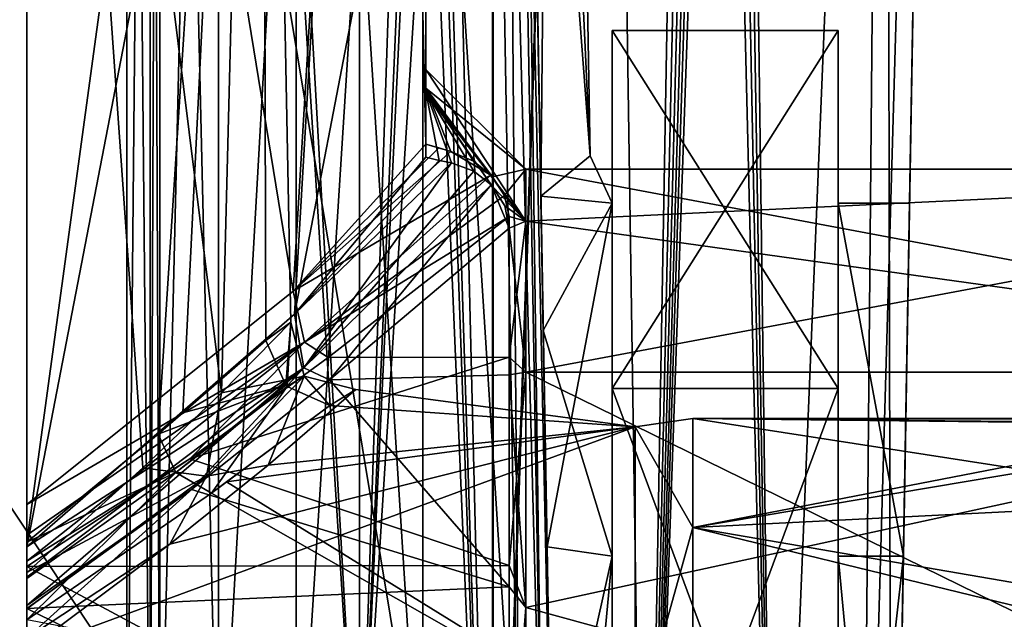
# Model space of a CAD drawing. Header units: millimetres. Extents: x -52 to 107, y -6 to 112.
# Tile 318 of 354: x 71.89 to 86.7, y 25.48 to 34.5. Entities that reach past the tile are written whole.
import ezdxf

# ---------------------------------------------------------------- set-up
doc = ezdxf.new("R2010")
doc.units = ezdxf.units.MM
doc.header["$LTSCALE"] = 65.185185
for name, color, linetype in [('1075', 7, 'CONTINUOUS'), ('1076', 7, 'CONTINUOUS'), ('1077', 7, 'CONTINUOUS'), ('1078', 7, 'CONTINUOUS'), ('1083', 7, 'CONTINUOUS'), ('1084', 7, 'CONTINUOUS'), ('1085', 7, 'CONTINUOUS'), ('1086', 7, 'CONTINUOUS'), ('1087', 7, 'CONTINUOUS'), ('1088', 7, 'CONTINUOUS'), ('1423', 7, 'CONTINUOUS'), ('1429', 7, 'CONTINUOUS'), ('1503', 7, 'CONTINUOUS'), ('1509', 7, 'CONTINUOUS'), ('1510', 7, 'CONTINUOUS'), ('1516', 7, 'CONTINUOUS'), ('1603', 7, 'CONTINUOUS'), ('287', 7, 'CONTINUOUS'), ('3269', 7, 'CONTINUOUS'), ('3270', 7, 'CONTINUOUS'), ('3525', 7, 'CONTINUOUS'), ('3527', 7, 'CONTINUOUS'), ('3528', 7, 'CONTINUOUS'), ('3529', 7, 'CONTINUOUS'), ('3534', 7, 'CONTINUOUS'), ('3535', 7, 'CONTINUOUS'), ('3536', 7, 'CONTINUOUS'), ('3541', 7, 'CONTINUOUS'), ('3544', 7, 'CONTINUOUS'), ('3545', 7, 'CONTINUOUS'), ('3546', 7, 'CONTINUOUS'), ('3547', 7, 'CONTINUOUS'), ('3550', 7, 'CONTINUOUS'), ('3551', 7, 'CONTINUOUS'), ('3554', 7, 'CONTINUOUS'), ('3557', 7, 'CONTINUOUS'), ('3847', 7, 'CONTINUOUS'), ('443', 7, 'CONTINUOUS'), ('444', 7, 'CONTINUOUS'), ('448', 7, 'CONTINUOUS'), ('449', 7, 'CONTINUOUS'), ('450', 7, 'CONTINUOUS'), ('462', 7, 'CONTINUOUS'), ('464', 7, 'CONTINUOUS'), ('465', 7, 'CONTINUOUS'), ('466', 7, 'CONTINUOUS')]:
    doc.layers.add(name, color=color, linetype=linetype)

msp = doc.modelspace()

# ---------------------------------------------------------------- linework, layer by layer
at = {"layer": '1075', "color": 7, "linetype": 'CONTINUOUS', "true_color": 0xe0f2ff}
for points in [[(76.047, 36.751, 42.55), (77, 36.751, 43.1), (76.047, 21.751, 42.55), (76.047, 36.751, 42.55)], [(76.047, 21.751, 42.55), (77, 36.751, 43.1), (77, 21.751, 43.1), (76.047, 21.751, 42.55)], [(76.047, 36.751, 41.45), (76.047, 36.751, 42.55), (76.047, 21.751, 41.45), (76.047, 36.751, 41.45)], [(76.047, 21.751, 41.45), (76.047, 36.751, 42.55), (76.047, 21.751, 42.55), (76.047, 21.751, 41.45)], [(77, 36.751, 40.9), (76.047, 36.751, 41.45), (77, 21.751, 40.9), (77, 36.751, 40.9)], [(77, 21.751, 40.9), (76.047, 36.751, 41.45), (76.047, 21.751, 41.45), (77, 21.751, 40.9)]]:
    msp.add_3dface(points, dxfattribs=at)
at = {"layer": '1076', "color": 7, "linetype": 'CONTINUOUS', "true_color": 0xe0f2ff}
for points in [[(77, 21.751, 43.1), (77, 36.751, 43.1), (77.953, 36.751, 42.55), (77, 21.751, 43.1)], [(77, 36.751, 40.9), (77, 21.751, 40.9), (77.953, 21.751, 41.45), (77, 36.751, 40.9)], [(77.953, 36.751, 41.45), (77, 36.751, 40.9), (77.953, 21.751, 41.45), (77.953, 36.751, 41.45)], [(77, 21.751, 43.1), (77.953, 36.751, 42.55), (77.953, 21.751, 42.55), (77, 21.751, 43.1)], [(77.953, 36.751, 42.55), (77.953, 36.751, 41.45), (77.953, 21.751, 42.55), (77.953, 36.751, 42.55)], [(77.953, 21.751, 42.55), (77.953, 36.751, 41.45), (77.953, 21.751, 41.45), (77.953, 21.751, 42.55)]]:
    msp.add_3dface(points, dxfattribs=at)
at = {"layer": '1077', "color": 7, "linetype": 'CONTINUOUS', "true_color": 0xe0f2ff}
for points in [[(76.047, 36.751, -41.45), (77, 36.751, -40.9), (76.047, 21.751, -41.45), (76.047, 36.751, -41.45)], [(76.047, 21.751, -41.45), (77, 36.751, -40.9), (77, 21.751, -40.9), (76.047, 21.751, -41.45)], [(76.047, 36.751, -42.55), (76.047, 36.751, -41.45), (76.047, 21.751, -42.55), (76.047, 36.751, -42.55)], [(76.047, 21.751, -42.55), (76.047, 36.751, -41.45), (76.047, 21.751, -41.45), (76.047, 21.751, -42.55)], [(77, 36.751, -43.1), (76.047, 36.751, -42.55), (77, 21.751, -43.1), (77, 36.751, -43.1)], [(77, 21.751, -43.1), (76.047, 36.751, -42.55), (76.047, 21.751, -42.55), (77, 21.751, -43.1)]]:
    msp.add_3dface(points, dxfattribs=at)
at = {"layer": '1078', "color": 7, "linetype": 'CONTINUOUS', "true_color": 0xe0f2ff}
for points in [[(77, 21.751, -40.9), (77, 36.751, -40.9), (77.953, 36.751, -41.45), (77, 21.751, -40.9)], [(77, 36.751, -43.1), (77, 21.751, -43.1), (77.953, 21.751, -42.55), (77, 36.751, -43.1)], [(77.953, 36.751, -42.55), (77, 36.751, -43.1), (77.953, 21.751, -42.55), (77.953, 36.751, -42.55)], [(77, 21.751, -40.9), (77.953, 36.751, -41.45), (77.953, 21.751, -41.45), (77, 21.751, -40.9)], [(77.953, 36.751, -41.45), (77.953, 36.751, -42.55), (77.953, 21.751, -41.45), (77.953, 36.751, -41.45)], [(77.953, 21.751, -41.45), (77.953, 36.751, -42.55), (77.953, 21.751, -42.55), (77.953, 21.751, -41.45)]]:
    msp.add_3dface(points, dxfattribs=at)
at = {"layer": '1083', "color": 7, "linetype": 'CONTINUOUS', "true_color": 0xe0f2ff}
for points in [[(74, 59.251, 42), (74, 21.751, 42), (74, 59.251, 43.258), (74, 59.251, 42)], [(74, 59.251, 43.258), (74, 21.751, 42), (74, 59.108, 43.609), (74, 59.251, 43.258)], [(74, 59.108, 43.609), (74, 21.751, 42), (74, 58.76, 43.758), (74, 59.108, 43.609)], [(74, 21.751, 42), (74, 21.751, 44.404), (74, 58.76, 43.758), (74, 21.751, 42)]]:
    msp.add_3dface(points, dxfattribs=at)
at = {"layer": '1084', "color": 7, "linetype": 'CONTINUOUS', "true_color": 0xe0f2ff}
for points in [[(74, 21.751, 42), (74, 59.251, 42), (74.879, 59.251, 39.879), (74, 21.751, 42)], [(74.879, 21.751, 39.879), (74, 21.751, 42), (74.879, 59.251, 39.879), (74.879, 21.751, 39.879)], [(77, 21.751, 39), (74.879, 21.751, 39.879), (77, 59.251, 39), (77, 21.751, 39)], [(77, 59.251, 39), (74.879, 21.751, 39.879), (74.879, 59.251, 39.879), (77, 59.251, 39)]]:
    msp.add_3dface(points, dxfattribs=at)
at = {"layer": '1085', "color": 7, "linetype": 'CONTINUOUS', "true_color": 0xe0f2ff}
for points in [[(77, 21.751, 39), (77, 59.251, 39), (79.404, 21.751, 39), (77, 21.751, 39)], [(79.404, 21.751, 39), (77, 59.251, 39), (78.758, 58.76, 39), (79.404, 21.751, 39)]]:
    msp.add_3dface(points, dxfattribs=at)
at = {"layer": '1086', "color": 7, "linetype": 'CONTINUOUS', "true_color": 0xe0f2ff}
for points in [[(77, 59.251, -39), (77, 21.751, -39), (78.258, 59.251, -39), (77, 59.251, -39)], [(78.258, 59.251, -39), (77, 21.751, -39), (78.608, 59.108, -39), (78.258, 59.251, -39)], [(78.608, 59.108, -39), (77, 21.751, -39), (78.758, 58.76, -39), (78.608, 59.108, -39)], [(77, 21.751, -39), (79.404, 21.751, -39), (78.758, 58.76, -39), (77, 21.751, -39)]]:
    msp.add_3dface(points, dxfattribs=at)
at = {"layer": '1087', "color": 7, "linetype": 'CONTINUOUS', "true_color": 0xe0f2ff}
for points in [[(74, 21.751, -42), (74.879, 21.751, -39.879), (74, 59.251, -42), (74, 21.751, -42)], [(74, 59.251, -42), (74.879, 21.751, -39.879), (74.879, 59.251, -39.879), (74, 59.251, -42)], [(77, 21.751, -39), (77, 59.251, -39), (74.879, 59.251, -39.879), (77, 21.751, -39)], [(74.879, 21.751, -39.879), (77, 21.751, -39), (74.879, 59.251, -39.879), (74.879, 21.751, -39.879)]]:
    msp.add_3dface(points, dxfattribs=at)
at = {"layer": '1088', "color": 7, "linetype": 'CONTINUOUS', "true_color": 0xe0f2ff}
for points in [[(74, 21.751, -42), (74, 59.251, -42), (74, 21.751, -44.404), (74, 21.751, -42)], [(74, 21.751, -44.404), (74, 59.251, -42), (74, 58.76, -43.758), (74, 21.751, -44.404)]]:
    msp.add_3dface(points, dxfattribs=at)
at = {"layer": '1423', "color": 7, "linetype": 'CONTINUOUS', "true_color": 0xe0f2ff}
for points in [[(79.728, 31.845, 4.391), (79.763, 29.826, 8.842), (79.258, 58.769, 38.5), (79.728, 31.845, 4.391)], [(79.492, 45.365, 4.35), (79.728, 31.845, 4.391), (79.258, 58.769, 38.5), (79.492, 45.365, 4.35)], [(79.763, 29.826, 8.842), (79.82, 26.571, 12.488), (79.258, 58.769, 38.5), (79.763, 29.826, 8.842)], [(79.82, 26.571, 12.488), (79.893, 22.376, 14.997), (79.258, 58.769, 38.5), (79.82, 26.571, 12.488)], [(79.258, 58.769, 38.5), (79.893, 22.376, 14.997), (79.904, 21.751, 38.5), (79.258, 58.769, 38.5)]]:
    msp.add_3dface(points, dxfattribs=at)
at = {"layer": '1429', "color": 7, "linetype": 'CONTINUOUS', "true_color": 0xe0f2ff}
for points in [[(29.31, 58.769, -44.258), (42.671, 16.251, -45), (73.5, 21.751, -44.904), (29.31, 58.769, -44.258)], [(73.5, 58.769, -44.258), (29.31, 58.769, -44.258), (73.5, 21.751, -44.904), (73.5, 58.769, -44.258)]]:
    msp.add_3dface(points, dxfattribs=at)
at = {"layer": '1503', "color": 7, "linetype": 'CONTINUOUS', "true_color": 0xe0f2ff}
for points in [[(73.5, 58.769, -44.258), (73.5, 21.751, -44.904), (73.854, 21.751, -44.758), (73.5, 58.769, -44.258)], [(73.853, 58.766, -44.111), (73.5, 58.769, -44.258), (73.854, 21.751, -44.758), (73.853, 58.766, -44.111)], [(74, 21.751, -44.404), (74, 58.76, -43.758), (73.853, 58.766, -44.111), (74, 21.751, -44.404)], [(74, 21.751, -44.404), (73.853, 58.766, -44.111), (73.854, 21.751, -44.758), (74, 21.751, -44.404)]]:
    msp.add_3dface(points, dxfattribs=at)
at = {"layer": '1509', "color": 7, "linetype": 'CONTINUOUS', "true_color": 0xe0f2ff}
for points in [[(79.111, 58.766, -38.853), (78.758, 58.76, -39), (79.758, 21.751, -38.854), (79.111, 58.766, -38.853)], [(78.758, 58.76, -39), (79.404, 21.751, -39), (79.758, 21.751, -38.854), (78.758, 58.76, -39)], [(79.258, 58.769, -38.5), (79.111, 58.766, -38.853), (79.904, 21.751, -38.5), (79.258, 58.769, -38.5)], [(79.904, 21.751, -38.5), (79.111, 58.766, -38.853), (79.758, 21.751, -38.854), (79.904, 21.751, -38.5)]]:
    msp.add_3dface(points, dxfattribs=at)
at = {"layer": '1510', "color": 7, "linetype": 'CONTINUOUS', "true_color": 0xe0f2ff}
for points in [[(73.5, 58.769, 44.258), (73.853, 58.766, 44.112), (73.5, 21.751, 44.904), (73.5, 58.769, 44.258)], [(73.5, 21.751, 44.904), (73.853, 58.766, 44.112), (73.854, 21.751, 44.758), (73.5, 21.751, 44.904)], [(73.853, 58.766, 44.112), (74, 58.76, 43.758), (73.854, 21.751, 44.758), (73.853, 58.766, 44.112)], [(74, 58.76, 43.758), (74, 21.751, 44.404), (73.854, 21.751, 44.758), (74, 58.76, 43.758)]]:
    msp.add_3dface(points, dxfattribs=at)
at = {"layer": '1516', "color": 7, "linetype": 'CONTINUOUS', "true_color": 0xe0f2ff}
for points in [[(79.404, 21.751, 39), (78.758, 58.76, 39), (79.111, 58.766, 38.854), (79.404, 21.751, 39)], [(79.111, 58.766, 38.854), (79.258, 58.769, 38.5), (79.758, 21.751, 38.854), (79.111, 58.766, 38.854)], [(79.404, 21.751, 39), (79.111, 58.766, 38.854), (79.758, 21.751, 38.854), (79.404, 21.751, 39)], [(79.258, 58.769, 38.5), (79.904, 21.751, 38.5), (79.758, 21.751, 38.854), (79.258, 58.769, 38.5)]]:
    msp.add_3dface(points, dxfattribs=at)
at = {"layer": '1603', "color": 7, "linetype": 'CONTINUOUS', "true_color": 0xe0f2ff}
for points in [[(79.258, 58.769, -4.31), (80.467, 32.451, 0), (79.991, 59.751, 0), (79.258, 58.769, -4.31)], [(79.728, 31.845, 4.391), (79.492, 45.365, 4.35), (79.991, 59.751, 0), (79.728, 31.845, 4.391)], [(80.467, 32.451, 0), (79.728, 31.845, 4.391), (79.991, 59.751, 0), (80.467, 32.451, 0)], [(80.467, 32.451, 0), (79.258, 58.769, -4.31), (79.492, 45.365, -4.35), (80.467, 32.451, 0)], [(79.728, 31.845, -4.391), (80.467, 32.451, 0), (79.492, 45.365, -4.35), (79.728, 31.845, -4.391)]]:
    msp.add_3dface(points, dxfattribs=at)
at = {"layer": '287', "color": 7, "linetype": 'CONTINUOUS', "true_color": 0xe0f2ff}
for points in [[(84.2, 34.338, -5.13), (84.2, 28.951, -13.862), (84.2, 26.428, -12.604), (84.2, 34.338, -5.13)], [(84.2, 34.338, 5.13), (84.2, 34.338, -5.13), (84.2, 31.741, 4.744), (84.2, 34.338, 5.13)], [(84.2, 31.741, 4.744), (84.2, 34.338, -5.13), (84.2, 31.741, -4.744), (84.2, 31.741, 4.744)], [(84.2, 31.741, -4.744), (84.2, 34.338, -5.13), (84.2, 26.428, -12.604), (84.2, 31.741, -4.744)], [(84.2, 28.951, 13.862), (84.2, 34.338, 5.13), (84.2, 26.428, 12.604), (84.2, 28.951, 13.862)], [(84.2, 26.428, 12.604), (84.2, 34.338, 5.13), (84.2, 31.741, 4.744), (84.2, 26.428, 12.604)], [(84.2, 28.951, 13.862), (84.2, 16.251, 17.629), (84.2, 19.782, 18.466), (84.2, 28.951, 13.862)], [(84.2, 16.251, 17.629), (84.2, 28.951, 13.862), (84.2, 16.649, 16.619), (84.2, 16.251, 17.629)], [(84.2, 28.951, -13.862), (84.2, 19.782, -18.466), (84.2, 17.624, -16.142), (84.2, 28.951, -13.862)], [(84.2, 26.428, -12.604), (84.2, 28.951, -13.862), (84.2, 17.624, -16.142), (84.2, 26.428, -12.604)], [(84.2, 16.649, 16.619), (84.2, 28.951, 13.862), (84.2, 17.624, 16.142), (84.2, 16.649, 16.619)], [(84.2, 17.624, 16.142), (84.2, 28.951, 13.862), (84.2, 26.428, 12.604), (84.2, 17.624, 16.142)]]:
    msp.add_3dface(points, dxfattribs=at)
at = {"layer": '3269', "color": 7, "linetype": 'CONTINUOUS', "true_color": 0xe0f2ff}
for points in [[(79.258, 58.769, -4.31), (79.258, 58.769, -38.5), (79.904, 21.751, -38.5), (79.258, 58.769, -4.31)], [(79.258, 58.769, -4.31), (79.904, 21.751, -38.5), (79.492, 45.365, -4.35), (79.258, 58.769, -4.31)], [(79.904, 21.751, -38.5), (79.728, 31.845, -4.391), (79.492, 45.365, -4.35), (79.904, 21.751, -38.5)], [(79.763, 29.826, -8.842), (79.728, 31.845, -4.391), (79.904, 21.751, -38.5), (79.763, 29.826, -8.842)], [(79.82, 26.571, -12.488), (79.763, 29.826, -8.842), (79.904, 21.751, -38.5), (79.82, 26.571, -12.488)], [(79.893, 22.376, -14.997), (79.82, 26.571, -12.488), (79.904, 21.751, -38.5), (79.893, 22.376, -14.997)]]:
    msp.add_3dface(points, dxfattribs=at)
at = {"layer": '3270', "color": 7, "linetype": 'CONTINUOUS', "true_color": 0xe0f2ff}
for points in [[(73.5, 58.769, 44.258), (29.389, 32.324, 44.719), (29.35, 45.602, 44.488), (73.5, 58.769, 44.258)], [(33.933, 30.245, 44.756), (29.389, 32.324, 44.719), (73.5, 58.769, 44.258), (33.933, 30.245, 44.756)], [(37.626, 26.88, 44.814), (33.933, 30.245, 44.756), (73.5, 58.769, 44.258), (37.626, 26.88, 44.814)], [(40.119, 22.549, 44.89), (37.626, 26.88, 44.814), (73.5, 58.769, 44.258), (40.119, 22.549, 44.89)], [(41.173, 17.665, 44.975), (40.119, 22.549, 44.89), (73.5, 58.769, 44.258), (41.173, 17.665, 44.975)], [(41.641, 16.66, 44.993), (41.173, 17.665, 44.975), (73.5, 58.769, 44.258), (41.641, 16.66, 44.993)], [(42.671, 16.251, 45), (41.641, 16.66, 44.993), (73.5, 58.769, 44.258), (42.671, 16.251, 45)], [(42.671, 16.251, 45), (73.5, 58.769, 44.258), (73.5, 21.751, 44.904), (42.671, 16.251, 45)]]:
    msp.add_3dface(points, dxfattribs=at)
at = {"layer": '3525', "linetype": 'CONTINUOUS'}
for points in [[(79.25, 31.539, 5.509), (76.53, 29.419, 9.523), (79.25, 29.425, 9.514), (79.25, 31.539, 5.509)], [(79.25, 31.361, -5.98), (79.25, 29.155, -9.878), (76.549, 29.08, -9.974), (79.25, 31.361, -5.98)], [(76.53, 29.419, 9.523), (74.449, 27.891, 11.339), (79.25, 29.425, 9.514), (76.53, 29.419, 9.523)], [(79.25, 29.425, 9.514), (74.449, 27.891, 11.339), (79.25, 26.288, 12.78), (79.25, 29.425, 9.514)], [(76.549, 29.08, -9.974), (79.25, 25.969, -13.024), (74.474, 27.432, -11.792), (76.549, 29.08, -9.974)], [(79.25, 29.155, -9.878), (79.25, 25.969, -13.024), (76.549, 29.08, -9.974), (79.25, 29.155, -9.878)], [(74.449, 27.891, 11.339), (72, 26.272, 12.792), (79.25, 26.288, 12.78), (74.449, 27.891, 11.339)], [(74.474, 27.432, -11.792), (79.25, 25.969, -13.024), (72, 25.64, -13.263), (74.474, 27.432, -11.792)], [(79.25, 26.288, 12.78), (72, 26.272, 12.792), (79.25, 22.372, 15.053), (79.25, 26.288, 12.78)], [(79.25, 22.372, 15.053), (72, 26.272, 12.792), (72, 21.803, 15.272), (79.25, 22.372, 15.053)], [(79.25, 25.969, -13.024), (79.25, 22.044, -15.182), (72, 25.64, -13.263), (79.25, 25.969, -13.024)], [(72, 25.64, -13.263), (79.25, 22.044, -15.182), (72, 21.056, -15.524), (72, 25.64, -13.263)]]:
    msp.add_3dface(points, dxfattribs=at)
at = {"layer": '3527', "linetype": 'CONTINUOUS'}
for points in [[(72, 55, 12.449), (72, 27.207, 12.449), (76.002, 30.415, 9.195), (72, 55, 12.449)], [(77.485, 55, 7.124), (72, 55, 12.449), (76.002, 30.415, 9.195), (77.485, 55, 7.124)], [(72, 55, -12.949), (77.485, 55, -7.624), (72, 26.569, -12.949), (72, 55, -12.949)], [(72, 26.569, -12.949), (77.485, 55, -7.624), (76.021, 30.071, -9.673), (72, 26.569, -12.949)], [(78, 32.627, 6.173), (77.485, 55, 7.124), (76.002, 30.415, 9.195), (78, 32.627, 6.173)], [(76.021, 30.071, -9.673), (77.485, 55, -7.624), (78, 40.344, -6.673), (76.021, 30.071, -9.673)], [(78, 40.477, 6.173), (77.485, 55, 7.124), (78, 32.627, 6.173), (78, 40.477, 6.173)], [(78, 32.429, -6.673), (76.021, 30.071, -9.673), (78, 40.344, -6.673), (78, 32.429, -6.673)], [(78.192, 32.57, 5.768), (78, 32.627, 6.173), (76.002, 30.415, 9.195), (78.192, 32.57, 5.768)], [(78.375, 32.519, 5.351), (78.192, 32.57, 5.768), (76.002, 30.415, 9.195), (78.375, 32.519, 5.351)], [(78.198, 32.383, -6.256), (76.021, 30.071, -9.673), (78, 32.429, -6.673), (78.198, 32.383, -6.256)], [(78.385, 32.344, -5.827), (76.021, 30.071, -9.673), (78.198, 32.383, -6.256), (78.385, 32.344, -5.827)]]:
    msp.add_3dface(points, dxfattribs=at)
at = {"layer": '3528', "linetype": 'CONTINUOUS'}
for points in [[(76.945, 28.935, -1.296), (75.625, 27.8, -5.403), (81.146, 28.377, -3.94), (76.945, 28.935, -1.296)], [(76.556, 28.697, 2.768), (76.945, 28.935, -1.296), (81.146, 28.377, 3.94), (76.556, 28.697, 2.768)], [(81.146, 28.377, 3.94), (76.945, 28.935, -1.296), (81.146, 28.377, -3.94), (81.146, 28.377, 3.94)], [(75.002, 27.546, 5.916), (76.556, 28.697, 2.768), (81.146, 28.377, 3.94), (75.002, 27.546, 5.916)], [(74.148, 26.61, -7.433), (72, 25.005, -9.27), (81.146, 28.377, -3.94), (74.148, 26.61, -7.433)], [(81.146, 28.377, -3.94), (72, 25.005, -9.27), (81.146, 23.746, -10.315), (81.146, 28.377, -3.94)], [(75.625, 27.8, -5.403), (74.148, 26.61, -7.433), (81.146, 28.377, -3.94), (75.625, 27.8, -5.403)], [(81.146, 23.746, 10.315), (75.002, 27.546, 5.916), (81.146, 28.377, 3.94), (81.146, 23.746, 10.315)], [(74.773, 27.378, 6.225), (75.002, 27.546, 5.916), (81.146, 23.746, 10.315), (74.773, 27.378, 6.225)], [(72, 25.471, 8.806), (74.773, 27.378, 6.225), (81.146, 23.746, 10.315), (72, 25.471, 8.806)]]:
    msp.add_3dface(points, dxfattribs=at)
at = {"layer": '3529', "linetype": 'CONTINUOUS'}
for points in [[(73.972, 28.262, 6.115), (72, 26.641, 8.235), (75.529, 52.5, 2.934), (73.972, 28.262, 6.115)], [(75.529, 52.5, 2.934), (72, 26.641, 8.235), (72, 52.5, 8.235), (75.529, 52.5, 2.934)], [(73.744, 27.756, -6.923), (74.927, 28.888, -4.989), (72, 52.5, -8.735), (73.744, 27.756, -6.923)], [(72, 52.5, -8.735), (74.927, 28.888, -4.989), (75.529, 52.5, -3.434), (72, 52.5, -8.735)], [(72, 26.185, -8.735), (73.744, 27.756, -6.923), (72, 52.5, -8.735), (72, 26.185, -8.735)], [(74.346, 28.585, 5.55), (73.972, 28.262, 6.115), (75.529, 52.5, 2.934), (74.346, 28.585, 5.55)], [(75.593, 29.673, 2.715), (74.346, 28.585, 5.55), (75.529, 52.5, 2.934), (75.593, 29.673, 2.715)], [(74.927, 28.888, -4.989), (75.966, 29.949, -1.119), (75.529, 52.5, -3.434), (74.927, 28.888, -4.989)], [(75.966, 29.949, -1.119), (75.593, 29.673, 2.715), (75.529, 52.5, -3.434), (75.966, 29.949, -1.119)], [(75.529, 52.5, -3.434), (75.593, 29.673, 2.715), (75.529, 52.5, 2.934), (75.529, 52.5, -3.434)]]:
    msp.add_3dface(points, dxfattribs=at)
at = {"layer": '3534', "linetype": 'CONTINUOUS'}
for points in [[(74.346, 28.585, 5.55), (75.593, 29.673, 2.715), (75.894, 29.002, 2.65), (74.346, 28.585, 5.55)], [(73.972, 28.262, 6.115), (74.346, 28.585, 5.55), (75.894, 29.002, 2.65), (73.972, 28.262, 6.115)], [(74.241, 27.689, 6.078), (73.972, 28.262, 6.115), (75.894, 29.002, 2.65), (74.241, 27.689, 6.078)], [(75.915, 28.982, 2.652), (74.241, 27.689, 6.078), (75.894, 29.002, 2.65), (75.915, 28.982, 2.652)], [(74.773, 27.378, 6.225), (74.241, 27.689, 6.078), (75.915, 28.982, 2.652), (74.773, 27.378, 6.225)], [(76.556, 28.697, 2.768), (74.773, 27.378, 6.225), (75.915, 28.982, 2.652), (76.556, 28.697, 2.768)], [(76.556, 28.697, 2.768), (75.002, 27.546, 5.916), (74.773, 27.378, 6.225), (76.556, 28.697, 2.768)], [(72, 26.641, 8.235), (73.972, 28.262, 6.115), (74.241, 27.689, 6.078), (72, 26.641, 8.235)], [(74.773, 27.378, 6.225), (72, 25.471, 8.806), (74.241, 27.689, 6.078), (74.773, 27.378, 6.225)], [(74.241, 27.689, 6.078), (72, 25.471, 8.806), (72, 26.092, 8.363), (74.241, 27.689, 6.078)], [(72, 26.641, 8.235), (74.241, 27.689, 6.078), (72, 26.092, 8.363), (72, 26.641, 8.235)]]:
    msp.add_3dface(points, dxfattribs=at)
at = {"layer": '3535', "linetype": 'CONTINUOUS'}
for points in [[(75.966, 29.949, -1.119), (74.927, 28.888, -4.989), (76.171, 29.137, -1.907), (75.966, 29.949, -1.119)], [(75.593, 29.673, 2.715), (75.966, 29.949, -1.119), (75.894, 29.002, 2.65), (75.593, 29.673, 2.715)], [(75.966, 29.949, -1.119), (75.915, 28.982, 2.652), (75.894, 29.002, 2.65), (75.966, 29.949, -1.119)], [(75.915, 28.982, 2.652), (75.966, 29.949, -1.119), (76.171, 29.137, -1.907), (75.915, 28.982, 2.652)], [(75.625, 27.8, -5.403), (76.171, 29.137, -1.907), (74.699, 27.632, -6.042), (75.625, 27.8, -5.403)], [(76.171, 29.137, -1.907), (74.927, 28.888, -4.989), (74.699, 27.632, -6.042), (76.171, 29.137, -1.907)], [(75.625, 27.8, -5.403), (76.945, 28.935, -1.296), (76.171, 29.137, -1.907), (75.625, 27.8, -5.403)], [(76.556, 28.697, 2.768), (75.915, 28.982, 2.652), (76.171, 29.137, -1.907), (76.556, 28.697, 2.768)], [(76.945, 28.935, -1.296), (76.556, 28.697, 2.768), (76.171, 29.137, -1.907), (76.945, 28.935, -1.296)], [(74.927, 28.888, -4.989), (73.744, 27.756, -6.923), (74.699, 27.632, -6.042), (74.927, 28.888, -4.989)], [(73.744, 27.756, -6.923), (72, 26.185, -8.735), (74.699, 27.632, -6.042), (73.744, 27.756, -6.923)], [(74.148, 26.61, -7.433), (75.625, 27.8, -5.403), (74.699, 27.632, -6.042), (74.148, 26.61, -7.433)], [(74.148, 26.61, -7.433), (74.699, 27.632, -6.042), (72, 25.193, -9.112), (74.148, 26.61, -7.433)], [(74.699, 27.632, -6.042), (72, 26.185, -8.735), (72, 25.636, -8.855), (74.699, 27.632, -6.042)], [(72, 25.193, -9.112), (74.699, 27.632, -6.042), (72, 25.636, -8.855), (72, 25.193, -9.112)], [(72, 25.005, -9.27), (74.148, 26.61, -7.433), (72, 25.193, -9.112), (72, 25.005, -9.27)]]:
    msp.add_3dface(points, dxfattribs=at)
at = {"layer": '3536', "linetype": 'CONTINUOUS'}
for points in [[(78.375, 32.519, 5.351), (76.002, 30.415, 9.195), (78.976, 32.161, 4.464), (78.375, 32.519, 5.351)], [(78.715, 32.371, 4.678), (78.375, 32.519, 5.351), (78.976, 32.161, 4.464), (78.715, 32.371, 4.678)], [(78.976, 32.161, 4.464), (76.002, 30.415, 9.195), (76.176, 29.647, 9.376), (78.976, 32.161, 4.464)], [(78.976, 32.161, 4.464), (76.176, 29.647, 9.376), (79.183, 31.853, 4.777), (78.976, 32.161, 4.464)], [(79.001, 32.134, 4.468), (78.976, 32.161, 4.464), (79.183, 31.853, 4.777), (79.001, 32.134, 4.468)], [(76.176, 29.647, 9.376), (79.25, 31.539, 5.509), (79.183, 31.853, 4.777), (76.176, 29.647, 9.376)], [(76.53, 29.419, 9.523), (79.25, 31.539, 5.509), (76.176, 29.647, 9.376), (76.53, 29.419, 9.523)], [(76.002, 30.415, 9.195), (72, 27.207, 12.449), (76.176, 29.647, 9.376), (76.002, 30.415, 9.195)], [(74.449, 27.891, 11.339), (76.176, 29.647, 9.376), (72, 26.353, 12.733), (74.449, 27.891, 11.339)], [(76.176, 29.647, 9.376), (72, 27.207, 12.449), (72, 26.744, 12.532), (76.176, 29.647, 9.376)], [(72, 26.353, 12.733), (76.176, 29.647, 9.376), (72, 26.744, 12.532), (72, 26.353, 12.733)], [(74.449, 27.891, 11.339), (76.53, 29.419, 9.523), (76.176, 29.647, 9.376), (74.449, 27.891, 11.339)], [(72, 26.272, 12.792), (74.449, 27.891, 11.339), (72, 26.353, 12.733), (72, 26.272, 12.792)]]:
    msp.add_3dface(points, dxfattribs=at)
at = {"layer": '3541', "color": 7, "linetype": 'CONTINUOUS', "true_color": 0x3e84f2}
for points in [[(82.012, 26.86, -6.125), (91.75, 28.501), (82.012, 28.501), (82.012, 26.86, -6.125)], [(91.75, 28.501), (82.012, 26.86, -6.125), (90, 28.409, -1.5), (91.75, 28.501)], [(90, 28.409, -1.5), (82.012, 26.86, -6.125), (90, 25.484, -8.051), (90, 28.409, -1.5)], [(82.012, 26.86, -6.125), (82.012, 22.376, -10.609), (90, 25.484, -8.051), (82.012, 26.86, -6.125)], [(90, 25.484, -8.051), (82.012, 22.376, -10.609), (90, 19.393, -11.84), (90, 25.484, -8.051)]]:
    msp.add_3dface(points, dxfattribs=at)
at = {"layer": '3544', "color": 7, "linetype": 'CONTINUOUS', "true_color": 0x3e84f2}
for points in [[(82.012, 28.501), (91.75, 28.501), (91.75, 28.478, 0.751), (82.012, 28.501)], [(82.012, 28.501), (91.75, 28.478, 0.751), (91.75, 28.409, 1.5), (82.012, 28.501)], [(82.012, 28.501), (91.75, 28.409, 1.5), (91.006, 28.409, 1.5), (82.012, 28.501)], [(82.012, 28.501), (91.006, 28.409, 1.5), (90.414, 28.409, 1.5), (82.012, 28.501)], [(82.012, 26.86, 6.125), (82.012, 28.501), (90, 27.26, 5.373), (82.012, 26.86, 6.125)], [(90, 27.26, 5.373), (82.012, 28.501), (90, 28.409, 1.5), (90, 27.26, 5.373)], [(90, 28.409, 1.5), (82.012, 28.501), (90.414, 28.409, 1.5), (90, 28.409, 1.5)], [(90, 24.913, 8.662), (82.012, 26.86, 6.125), (90, 27.26, 5.373), (90, 24.913, 8.662)], [(82.012, 22.376, 10.609), (82.012, 26.86, 6.125), (90, 24.913, 8.662), (82.012, 22.376, 10.609)]]:
    msp.add_3dface(points, dxfattribs=at)
at = {"layer": '3545', "color": 7, "linetype": 'CONTINUOUS', "true_color": 0x3e84f2}
for points in [[(78, 32.429, -6.673), (78, 40.344, -6.673), (78, 41.25, -0.259), (78, 32.429, -6.673)], [(78, 32.429, -6.673), (78, 41.25, -0.259), (78, 33.418, -3.401), (78, 32.429, -6.673)], [(78, 41.25, -0.259), (78, 40.477, 6.173), (78, 33.751), (78, 41.25, -0.259)], [(78, 33.418, -3.401), (78, 41.25, -0.259), (78, 33.751), (78, 33.418, -3.401)], [(78, 40.477, 6.173), (78, 32.627, 6.173), (78, 33.468, 3.137), (78, 40.477, 6.173)], [(78, 33.751), (78, 40.477, 6.173), (78, 33.468, 3.137), (78, 33.751)]]:
    msp.add_3dface(points, dxfattribs=at)
at = {"layer": '3546', "color": 7, "linetype": 'CONTINUOUS', "true_color": 0x3e84f2}
for points in [[(79.5, 31.468, -4.944), (79.5, 32.251), (95.8, 29.195, -9.405), (79.5, 31.468, -4.944)], [(95.8, 29.195, -9.405), (79.5, 32.251), (95.8, 32.251), (95.8, 29.195, -9.405)], [(79.5, 29.195, -9.405), (79.5, 31.468, -4.944), (95.8, 29.195, -9.405), (79.5, 29.195, -9.405)], [(79.5, 25.656, -12.944), (79.5, 29.195, -9.405), (95.8, 21.196, -15.217), (79.5, 25.656, -12.944)], [(95.8, 21.196, -15.217), (79.5, 29.195, -9.405), (95.8, 29.195, -9.405), (95.8, 21.196, -15.217)], [(79.5, 21.196, -15.217), (79.5, 25.656, -12.944), (95.8, 21.196, -15.217), (79.5, 21.196, -15.217)]]:
    msp.add_3dface(points, dxfattribs=at)
at = {"layer": '3547', "color": 7, "linetype": 'CONTINUOUS', "true_color": 0x3e84f2}
for points in [[(95.8, 32.251), (79.5, 32.251), (79.5, 31.468, 4.944), (95.8, 32.251)], [(79.5, 29.195, 9.405), (95.8, 32.251), (79.5, 31.468, 4.944), (79.5, 29.195, 9.405)], [(95.8, 32.251), (79.5, 29.195, 9.405), (95.8, 29.195, 9.405), (95.8, 32.251)], [(79.5, 25.656, 12.944), (79.5, 21.196, 15.217), (95.8, 29.195, 9.405), (79.5, 25.656, 12.944)], [(95.8, 29.195, 9.405), (79.5, 21.196, 15.217), (95.8, 21.196, 15.217), (95.8, 29.195, 9.405)], [(79.5, 29.195, 9.405), (79.5, 25.656, 12.944), (95.8, 29.195, 9.405), (79.5, 29.195, 9.405)]]:
    msp.add_3dface(points, dxfattribs=at)
at = {"layer": '3550', "linetype": 'CONTINUOUS'}
for points in [[(78, 33.418, -3.401), (78, 33.751), (79.5, 31.468, -4.944), (78, 33.418, -3.401)], [(78, 33.751), (79.5, 32.251), (79.5, 31.468, -4.944), (78, 33.751)], [(78.385, 32.344, -5.827), (78.198, 32.383, -6.256), (78, 33.418, -3.401), (78.385, 32.344, -5.827)], [(78.385, 32.344, -5.827), (78, 33.418, -3.401), (78.719, 32.219, -5.16), (78.385, 32.344, -5.827)], [(78.198, 32.383, -6.256), (78, 32.429, -6.673), (78, 33.418, -3.401), (78.198, 32.383, -6.256)], [(78, 33.418, -3.401), (79.5, 31.468, -4.944), (79.002, 31.989, -4.949), (78, 33.418, -3.401)], [(78.719, 32.219, -5.16), (78, 33.418, -3.401), (78.978, 32.016, -4.945), (78.719, 32.219, -5.16)], [(78.978, 32.016, -4.945), (78, 33.418, -3.401), (79.002, 31.989, -4.949), (78.978, 32.016, -4.945)], [(79.002, 31.989, -4.949), (79.5, 31.468, -4.944), (79.184, 31.699, -5.253), (79.002, 31.989, -4.949)], [(79.5, 31.468, -4.944), (79.25, 31.361, -5.98), (79.184, 31.699, -5.253), (79.5, 31.468, -4.944)], [(79.25, 31.361, -5.98), (79.5, 31.468, -4.944), (79.5, 29.195, -9.405), (79.25, 31.361, -5.98)], [(79.25, 29.155, -9.878), (79.25, 31.361, -5.98), (79.5, 29.195, -9.405), (79.25, 29.155, -9.878)], [(79.25, 29.155, -9.878), (79.5, 29.195, -9.405), (79.5, 25.656, -12.944), (79.25, 29.155, -9.878)], [(79.25, 25.969, -13.024), (79.25, 29.155, -9.878), (79.5, 25.656, -12.944), (79.25, 25.969, -13.024)], [(79.25, 22.044, -15.182), (79.25, 25.969, -13.024), (79.5, 25.656, -12.944), (79.25, 22.044, -15.182)], [(79.25, 22.044, -15.182), (79.5, 25.656, -12.944), (79.5, 21.196, -15.217), (79.25, 22.044, -15.182)]]:
    msp.add_3dface(points, dxfattribs=at)
at = {"layer": '3551', "linetype": 'CONTINUOUS'}
for points in [[(78, 33.751), (78, 33.468, 3.137), (79.5, 32.251), (78, 33.751)], [(78, 32.627, 6.173), (78.375, 32.519, 5.351), (78, 33.468, 3.137), (78, 32.627, 6.173)], [(78.375, 32.519, 5.351), (78.715, 32.371, 4.678), (78, 33.468, 3.137), (78.375, 32.519, 5.351)], [(78.715, 32.371, 4.678), (78.976, 32.161, 4.464), (78, 33.468, 3.137), (78.715, 32.371, 4.678)], [(78.976, 32.161, 4.464), (79.001, 32.134, 4.468), (78, 33.468, 3.137), (78.976, 32.161, 4.464)], [(78, 33.468, 3.137), (79.001, 32.134, 4.468), (79.5, 32.251), (78, 33.468, 3.137)], [(78, 32.627, 6.173), (78.192, 32.57, 5.768), (78.375, 32.519, 5.351), (78, 32.627, 6.173)], [(79.001, 32.134, 4.468), (79.183, 31.853, 4.777), (79.5, 32.251), (79.001, 32.134, 4.468)], [(79.5, 32.251), (79.183, 31.853, 4.777), (79.5, 31.468, 4.944), (79.5, 32.251)], [(79.183, 31.853, 4.777), (79.25, 31.539, 5.509), (79.5, 31.468, 4.944), (79.183, 31.853, 4.777)], [(79.25, 31.539, 5.509), (79.25, 29.425, 9.514), (79.5, 31.468, 4.944), (79.25, 31.539, 5.509)], [(79.25, 29.425, 9.514), (79.5, 29.195, 9.405), (79.5, 31.468, 4.944), (79.25, 29.425, 9.514)], [(79.25, 29.425, 9.514), (79.25, 26.288, 12.78), (79.5, 29.195, 9.405), (79.25, 29.425, 9.514)], [(79.25, 26.288, 12.78), (79.5, 25.656, 12.944), (79.5, 29.195, 9.405), (79.25, 26.288, 12.78)], [(79.25, 26.288, 12.78), (79.25, 22.372, 15.053), (79.5, 25.656, 12.944), (79.25, 26.288, 12.78)], [(79.25, 22.372, 15.053), (79.5, 21.196, 15.217), (79.5, 25.656, 12.944), (79.25, 22.372, 15.053)]]:
    msp.add_3dface(points, dxfattribs=at)
at = {"layer": '3554', "linetype": 'CONTINUOUS'}
for points in [[(81.146, 28.377, 3.94), (81.146, 28.377, -3.94), (82.012, 28.501), (81.146, 28.377, 3.94)], [(81.146, 28.377, 3.94), (82.012, 28.501), (82.012, 26.86, 6.125), (81.146, 28.377, 3.94)], [(81.146, 28.377, -3.94), (82.012, 26.86, -6.125), (82.012, 28.501), (81.146, 28.377, -3.94)], [(81.146, 23.746, 10.315), (81.146, 28.377, 3.94), (82.012, 26.86, 6.125), (81.146, 23.746, 10.315)], [(81.146, 28.377, -3.94), (81.146, 23.746, -10.315), (82.012, 26.86, -6.125), (81.146, 28.377, -3.94)], [(81.146, 23.746, 10.315), (82.012, 26.86, 6.125), (82.012, 22.376, 10.609), (81.146, 23.746, 10.315)], [(81.146, 23.746, -10.315), (82.012, 22.376, -10.609), (82.012, 26.86, -6.125), (81.146, 23.746, -10.315)]]:
    msp.add_3dface(points, dxfattribs=at)
at = {"layer": '3557', "linetype": 'CONTINUOUS'}
for points in [[(72, 27.207, 12.449), (72, 55, 12.449), (72, 52.5, 8.235), (72, 27.207, 12.449)], [(72, 55, -12.949), (72, 26.569, -12.949), (72, 52.5, -8.735), (72, 55, -12.949)], [(72, 26.641, 8.235), (72, 27.207, 12.449), (72, 52.5, 8.235), (72, 26.641, 8.235)], [(72, 26.569, -12.949), (72, 26.185, -8.735), (72, 52.5, -8.735), (72, 26.569, -12.949)], [(72, 27.207, 12.449), (72, 26.641, 8.235), (72, 26.744, 12.532), (72, 27.207, 12.449)], [(72, 26.641, 8.235), (72, 26.353, 12.733), (72, 26.744, 12.532), (72, 26.641, 8.235)], [(72, 26.641, 8.235), (72, 26.092, 8.363), (72, 26.353, 12.733), (72, 26.641, 8.235)], [(72, 26.185, -8.735), (72, 26.569, -12.949), (72, 26.113, -13.024), (72, 26.185, -8.735)], [(72, 26.092, 8.363), (72, 26.272, 12.792), (72, 26.353, 12.733), (72, 26.092, 8.363)], [(72, 21.803, 15.272), (72, 26.272, 12.792), (72, 25.471, 8.806), (72, 21.803, 15.272)], [(72, 25.471, 8.806), (72, 26.272, 12.792), (72, 26.092, 8.363), (72, 25.471, 8.806)], [(72, 26.185, -8.735), (72, 25.64, -13.263), (72, 25.636, -8.855), (72, 26.185, -8.735)], [(72, 25.64, -13.263), (72, 26.185, -8.735), (72, 25.689, -13.23), (72, 25.64, -13.263)], [(72, 25.689, -13.23), (72, 26.185, -8.735), (72, 26.113, -13.024), (72, 25.689, -13.23)], [(72, 25.64, -13.263), (72, 21.056, -15.524), (72, 25.636, -8.855), (72, 25.64, -13.263)], [(72, 21.056, -15.524), (72, 25.193, -9.112), (72, 25.636, -8.855), (72, 21.056, -15.524)]]:
    msp.add_3dface(points, dxfattribs=at)
at = {"layer": '3847', "linetype": 'CONTINUOUS'}
for points in [[(76.021, 30.071, -9.673), (78.385, 32.344, -5.827), (76.161, 29.264, -9.889), (76.021, 30.071, -9.673)], [(78.385, 32.344, -5.827), (78.719, 32.219, -5.16), (76.161, 29.264, -9.889), (78.385, 32.344, -5.827)], [(78.719, 32.219, -5.16), (78.978, 32.016, -4.945), (76.161, 29.264, -9.889), (78.719, 32.219, -5.16)], [(78.978, 32.016, -4.945), (76.549, 29.08, -9.974), (76.161, 29.264, -9.889), (78.978, 32.016, -4.945)], [(79.25, 31.361, -5.98), (76.549, 29.08, -9.974), (78.978, 32.016, -4.945), (79.25, 31.361, -5.98)], [(79.25, 31.361, -5.98), (78.978, 32.016, -4.945), (79.184, 31.699, -5.253), (79.25, 31.361, -5.98)], [(78.978, 32.016, -4.945), (79.002, 31.989, -4.949), (79.184, 31.699, -5.253), (78.978, 32.016, -4.945)], [(72, 26.569, -12.949), (76.021, 30.071, -9.673), (76.161, 29.264, -9.889), (72, 26.569, -12.949)], [(74.474, 27.432, -11.792), (72, 25.689, -13.23), (76.161, 29.264, -9.889), (74.474, 27.432, -11.792)], [(72, 26.113, -13.024), (72, 26.569, -12.949), (76.161, 29.264, -9.889), (72, 26.113, -13.024)], [(72, 25.689, -13.23), (72, 26.113, -13.024), (76.161, 29.264, -9.889), (72, 25.689, -13.23)], [(76.549, 29.08, -9.974), (74.474, 27.432, -11.792), (76.161, 29.264, -9.889), (76.549, 29.08, -9.974)], [(74.474, 27.432, -11.792), (72, 25.64, -13.263), (72, 25.689, -13.23), (74.474, 27.432, -11.792)]]:
    msp.add_3dface(points, dxfattribs=at)
at = {"layer": '443', "color": 7, "linetype": 'CONTINUOUS', "true_color": 0xe0f2ff}
for points in [[(79.011, 16.251, -50), (79, 16.251, -50), (80.605, 62.251, -50.611), (79.011, 16.251, -50)], [(80.605, 62.251, -50.611), (79, 16.251, -50), (79, 62.251, -50.803), (80.605, 62.251, -50.611)], [(79.011, 16.251, -50), (80.605, 62.251, -50.611), (81.301, 16.251, -49.541), (79.011, 16.251, -50)], [(80.605, 62.251, -50.611), (82.119, 62.251, -50.045), (81.301, 16.251, -49.541), (80.605, 62.251, -50.611)], [(82.119, 62.251, -50.045), (82.321, 62.209, -49.936), (81.301, 16.251, -49.541), (82.119, 62.251, -50.045)], [(82.321, 62.209, -49.936), (82.484, 62.093, -49.839), (81.301, 16.251, -49.541), (82.321, 62.209, -49.936)], [(82.484, 62.093, -49.839), (82.619, 61.76, -49.75), (81.301, 16.251, -49.541), (82.484, 62.093, -49.839)], [(82.619, 61.76, -49.75), (82.663, 59.242, -49.67), (81.301, 16.251, -49.541), (82.619, 61.76, -49.75)], [(82.663, 59.242, -49.67), (82.707, 56.751, -49.589), (81.301, 16.251, -49.541), (82.663, 59.242, -49.67)], [(81.301, 16.251, -49.541), (82.707, 56.751, -49.589), (83.242, 16.251, -48.243), (81.301, 16.251, -49.541)], [(82.707, 56.751, -49.589), (84.909, 56.751, -47.172), (83.242, 16.251, -48.243), (82.707, 56.751, -49.589)], [(83.242, 16.251, -48.243), (84.909, 56.751, -47.172), (84.541, 16.251, -46.302), (83.242, 16.251, -48.243)], [(85.707, 56.751, -44), (85, 16.251, -44.012), (84.541, 16.251, -46.302), (85.707, 56.751, -44)], [(84.909, 56.751, -47.172), (85.707, 56.751, -44), (84.541, 16.251, -46.302), (84.909, 56.751, -47.172)], [(85, 16.251, -44), (85, 16.251, -44.012), (85.707, 56.751, -44), (85, 16.251, -44)]]:
    msp.add_3dface(points, dxfattribs=at)
at = {"layer": '444', "color": 7, "linetype": 'CONTINUOUS', "true_color": 0xe0f2ff}
for points in [[(72.293, 56.751, -50.707), (42.665, 16.251, -50), (72.171, 63.734, -50.829), (72.293, 56.751, -50.707)], [(72.171, 63.734, -50.829), (42.665, 16.251, -50), (47.5, 53.569, -50.651), (72.171, 63.734, -50.829)], [(79, 62.251, -50.803), (79, 16.251, -50), (77.293, 56.751, -50.707), (79, 62.251, -50.803)], [(79, 16.251, -50), (42.665, 16.251, -50), (77.293, 56.751, -50.707), (79, 16.251, -50)], [(77.293, 56.751, -50.707), (42.665, 16.251, -50), (72.293, 56.751, -50.707), (77.293, 56.751, -50.707)]]:
    msp.add_3dface(points, dxfattribs=at)
at = {"layer": '448', "color": 7, "linetype": 'CONTINUOUS', "true_color": 0xe0f2ff}
for points in [[(47.5, 53.569, 50.651), (79, 16.251, 50), (47.5, 63.734, 50.829), (47.5, 53.569, 50.651)], [(47.5, 63.734, 50.829), (79, 16.251, 50), (72.293, 56.751, 50.707), (47.5, 63.734, 50.829)], [(77.53, 62.108, 50.801), (79, 16.251, 50), (77.88, 62.251, 50.803), (77.53, 62.108, 50.801)], [(77.88, 62.251, 50.803), (79, 16.251, 50), (79, 62.251, 50.803), (77.88, 62.251, 50.803)], [(77.38, 61.76, 50.794), (79, 16.251, 50), (77.53, 62.108, 50.801), (77.38, 61.76, 50.794)], [(77.293, 56.751, 50.707), (79, 16.251, 50), (77.38, 61.76, 50.794), (77.293, 56.751, 50.707)], [(72.293, 56.751, 50.707), (79, 16.251, 50), (77.293, 56.751, 50.707), (72.293, 56.751, 50.707)], [(46.913, 52.154, 50.627), (79, 16.251, 50), (47.5, 53.569, 50.651), (46.913, 52.154, 50.627)], [(45.5, 51.568, 50.617), (79, 16.251, 50), (46.913, 52.154, 50.627), (45.5, 51.568, 50.617)], [(42.645, 16.251, 50), (79, 16.251, 50), (45.5, 51.568, 50.617), (42.645, 16.251, 50)]]:
    msp.add_3dface(points, dxfattribs=at)
at = {"layer": '449', "color": 7, "linetype": 'CONTINUOUS', "true_color": 0xe0f2ff}
for points in [[(79, 16.251, 50), (79.013, 16.251, 50), (79, 62.251, 50.803), (79, 16.251, 50)], [(79, 62.251, 50.803), (79.013, 16.251, 50), (80.605, 62.251, 50.611), (79, 62.251, 50.803)], [(80.605, 62.251, 50.611), (79.013, 16.251, 50), (81.302, 16.251, 49.541), (80.605, 62.251, 50.611)], [(82.119, 62.251, 50.046), (80.605, 62.251, 50.611), (81.302, 16.251, 49.541), (82.119, 62.251, 50.046)], [(83.242, 16.251, 48.243), (82.119, 62.251, 50.046), (81.302, 16.251, 49.541), (83.242, 16.251, 48.243)], [(82.321, 62.209, 49.936), (82.119, 62.251, 50.046), (83.242, 16.251, 48.243), (82.321, 62.209, 49.936)], [(82.484, 62.093, 49.84), (82.321, 62.209, 49.936), (83.242, 16.251, 48.243), (82.484, 62.093, 49.84)], [(82.707, 56.751, 49.59), (82.484, 62.093, 49.84), (83.242, 16.251, 48.243), (82.707, 56.751, 49.59)], [(84.909, 56.751, 47.172), (82.707, 56.751, 49.59), (83.242, 16.251, 48.243), (84.909, 56.751, 47.172)], [(84.541, 16.251, 46.302), (84.909, 56.751, 47.172), (83.242, 16.251, 48.243), (84.541, 16.251, 46.302)], [(85, 16.251, 44.013), (84.909, 56.751, 47.172), (84.541, 16.251, 46.302), (85, 16.251, 44.013)], [(85, 16.251, 44.013), (85, 16.251, 44), (84.909, 56.751, 47.172), (85, 16.251, 44.013)], [(84.909, 56.751, 47.172), (85, 16.251, 44), (85.707, 56.751, 44), (84.909, 56.751, 47.172)]]:
    msp.add_3dface(points, dxfattribs=at)
at = {"layer": '450', "color": 7, "linetype": 'CONTINUOUS', "true_color": 0xe0f2ff}
for points in [[(85, 16.251, -44), (85.707, 56.751, -44), (85.829, 63.734, 59), (85, 16.251, -44)], [(85.707, 56.751, 44), (85, 16.251, -44), (85.829, 63.734, 59), (85.707, 56.751, 44)], [(85, 16.251, -44), (85.707, 56.751, 44), (85.27, 31.741, -4.743), (85, 16.251, -44)], [(85, 16.251, 44), (85, 16.251, 17.629), (85.707, 56.751, 44), (85, 16.251, 44)], [(85.707, 56.751, 44), (85, 16.251, 17.629), (85.007, 16.649, 16.619), (85.707, 56.751, 44)], [(85.024, 17.624, 16.142), (85.707, 56.751, 44), (85.007, 16.649, 16.619), (85.024, 17.624, 16.142)], [(85.178, 26.429, 12.604), (85.707, 56.751, 44), (85.024, 17.624, 16.142), (85.178, 26.429, 12.604)], [(85.27, 31.741, 4.743), (85.707, 56.751, 44), (85.178, 26.429, 12.604), (85.27, 31.741, 4.743)], [(85.27, 31.741, -4.743), (85.707, 56.751, 44), (85.27, 31.741, 4.743), (85.27, 31.741, -4.743)], [(85.178, 26.429, -12.604), (85, 16.251, -44), (85.27, 31.741, -4.743), (85.178, 26.429, -12.604)], [(85, 16.251, -17.636), (85, 16.251, -44), (85.178, 26.429, -12.604), (85, 16.251, -17.636)], [(85.007, 16.647, -16.622), (85, 16.251, -17.636), (85.178, 26.429, -12.604), (85.007, 16.647, -16.622)], [(85.024, 17.624, -16.142), (85.007, 16.647, -16.622), (85.178, 26.429, -12.604), (85.024, 17.624, -16.142)]]:
    msp.add_3dface(points, dxfattribs=at)
at = {"layer": '462', "color": 7, "linetype": 'CONTINUOUS', "true_color": 0xe0f2ff}
for points in [[(80.8, 34.338, 5.13), (80.8, 28.951, 13.862), (80.8, 26.428, 12.604), (80.8, 34.338, 5.13)], [(80.8, 34.338, -5.13), (80.8, 34.338, 5.13), (80.8, 31.741, -4.744), (80.8, 34.338, -5.13)], [(80.8, 31.741, -4.744), (80.8, 34.338, 5.13), (80.8, 31.741, 4.744), (80.8, 31.741, -4.744)], [(80.8, 31.741, 4.744), (80.8, 34.338, 5.13), (80.8, 26.428, 12.604), (80.8, 31.741, 4.744)], [(80.8, 28.951, -13.862), (80.8, 34.338, -5.13), (80.8, 26.428, -12.604), (80.8, 28.951, -13.862)], [(80.8, 26.428, -12.604), (80.8, 34.338, -5.13), (80.8, 31.741, -4.744), (80.8, 26.428, -12.604)], [(80.8, 28.951, 13.862), (80.8, 19.782, 18.466), (80.8, 17.624, 16.142), (80.8, 28.951, 13.862)], [(80.8, 26.428, 12.604), (80.8, 28.951, 13.862), (80.8, 17.624, 16.142), (80.8, 26.428, 12.604)], [(80.8, 19.782, -18.466), (80.8, 28.951, -13.862), (80.8, 16.251, -17.636), (80.8, 19.782, -18.466)], [(80.8, 16.251, -17.636), (80.8, 28.951, -13.862), (80.8, 16.647, -16.622), (80.8, 16.251, -17.636)], [(80.8, 16.647, -16.622), (80.8, 28.951, -13.862), (80.8, 17.624, -16.142), (80.8, 16.647, -16.622)], [(80.8, 17.624, -16.142), (80.8, 28.951, -13.862), (80.8, 26.428, -12.604), (80.8, 17.624, -16.142)]]:
    msp.add_3dface(points, dxfattribs=at)
at = {"layer": '464', "color": 7, "linetype": 'CONTINUOUS', "true_color": 0xe0f2ff}
for points in [[(84.2, 26.428, 12.604), (84.2, 31.741, 4.744), (85.178, 26.429, 12.604), (84.2, 26.428, 12.604)], [(84.2, 31.741, 4.744), (84.2, 31.741, -4.744), (85.27, 31.741, 4.743), (84.2, 31.741, 4.744)], [(84.2, 31.741, 4.744), (85.27, 31.741, 4.743), (85.178, 26.429, 12.604), (84.2, 31.741, 4.744)], [(84.2, 31.741, -4.744), (84.2, 26.428, -12.604), (85.178, 26.429, -12.604), (84.2, 31.741, -4.744)], [(84.2, 31.741, -4.744), (85.178, 26.429, -12.604), (85.27, 31.741, -4.743), (84.2, 31.741, -4.744)], [(84.2, 31.741, -4.744), (85.27, 31.741, -4.743), (85.27, 31.741, 4.743), (84.2, 31.741, -4.744)], [(84.2, 26.428, 12.604), (85.178, 26.429, 12.604), (85.024, 17.624, 16.142), (84.2, 26.428, 12.604)], [(84.2, 26.428, -12.604), (84.2, 17.624, -16.142), (85.178, 26.429, -12.604), (84.2, 26.428, -12.604)], [(84.2, 17.624, -16.142), (85.024, 17.624, -16.142), (85.178, 26.429, -12.604), (84.2, 17.624, -16.142)], [(84.2, 17.624, 16.142), (84.2, 26.428, 12.604), (85.024, 17.624, 16.142), (84.2, 17.624, 16.142)]]:
    msp.add_3dface(points, dxfattribs=at)
at = {"layer": '465', "color": 7, "linetype": 'CONTINUOUS', "true_color": 0xe0f2ff}
for points in [[(84.2, 28.951, -13.862), (84.2, 34.338, -5.13), (80.8, 28.951, -13.862), (84.2, 28.951, -13.862)], [(84.2, 34.338, -5.13), (84.2, 34.338, 5.13), (80.8, 34.338, -5.13), (84.2, 34.338, -5.13)], [(84.2, 34.338, -5.13), (80.8, 34.338, -5.13), (80.8, 28.951, -13.862), (84.2, 34.338, -5.13)], [(84.2, 34.338, 5.13), (84.2, 28.951, 13.862), (80.8, 34.338, 5.13), (84.2, 34.338, 5.13)], [(84.2, 34.338, 5.13), (80.8, 34.338, 5.13), (80.8, 34.338, -5.13), (84.2, 34.338, 5.13)], [(84.2, 28.951, 13.862), (80.8, 28.951, 13.862), (80.8, 34.338, 5.13), (84.2, 28.951, 13.862)], [(84.2, 19.782, -18.466), (84.2, 28.951, -13.862), (80.8, 19.782, -18.466), (84.2, 19.782, -18.466)], [(84.2, 28.951, -13.862), (80.8, 28.951, -13.862), (80.8, 19.782, -18.466), (84.2, 28.951, -13.862)], [(84.2, 28.951, 13.862), (84.2, 19.782, 18.466), (80.8, 28.951, 13.862), (84.2, 28.951, 13.862)], [(84.2, 19.782, 18.466), (80.8, 19.782, 18.466), (80.8, 28.951, 13.862), (84.2, 19.782, 18.466)]]:
    msp.add_3dface(points, dxfattribs=at)
at = {"layer": '466', "color": 7, "linetype": 'CONTINUOUS', "true_color": 0xe0f2ff}
for points in [[(79.728, 31.845, -4.391), (80.8, 31.741, -4.744), (80.467, 32.451, 0), (79.728, 31.845, -4.391)], [(80.8, 31.741, 4.744), (79.728, 31.845, 4.391), (80.467, 32.451, 0), (80.8, 31.741, 4.744)], [(80.8, 31.741, -4.744), (80.8, 31.741, 4.744), (80.467, 32.451, 0), (80.8, 31.741, -4.744)], [(79.763, 29.826, -8.842), (80.8, 31.741, -4.744), (79.728, 31.845, -4.391), (79.763, 29.826, -8.842)], [(79.728, 31.845, 4.391), (80.8, 31.741, 4.744), (79.763, 29.826, 8.842), (79.728, 31.845, 4.391)], [(79.82, 26.571, -12.488), (80.8, 31.741, -4.744), (79.763, 29.826, -8.842), (79.82, 26.571, -12.488)], [(80.8, 31.741, 4.744), (80.8, 26.428, 12.604), (79.763, 29.826, 8.842), (80.8, 31.741, 4.744)], [(80.8, 26.428, -12.604), (80.8, 31.741, -4.744), (79.82, 26.571, -12.488), (80.8, 26.428, -12.604)], [(79.763, 29.826, 8.842), (80.8, 26.428, 12.604), (79.82, 26.571, 12.488), (79.763, 29.826, 8.842)], [(79.893, 22.376, -14.997), (80.8, 26.428, -12.604), (79.82, 26.571, -12.488), (79.893, 22.376, -14.997)], [(79.82, 26.571, 12.488), (80.8, 26.428, 12.604), (79.893, 22.376, 14.997), (79.82, 26.571, 12.488)], [(79.976, 17.624, -16.142), (80.8, 26.428, -12.604), (79.893, 22.376, -14.997), (79.976, 17.624, -16.142)], [(80.8, 26.428, 12.604), (80.8, 17.624, 16.142), (79.893, 22.376, 14.997), (80.8, 26.428, 12.604)], [(80.8, 17.624, -16.142), (80.8, 26.428, -12.604), (79.976, 17.624, -16.142), (80.8, 17.624, -16.142)]]:
    msp.add_3dface(points, dxfattribs=at)

doc.saveas('drawing.dxf')
